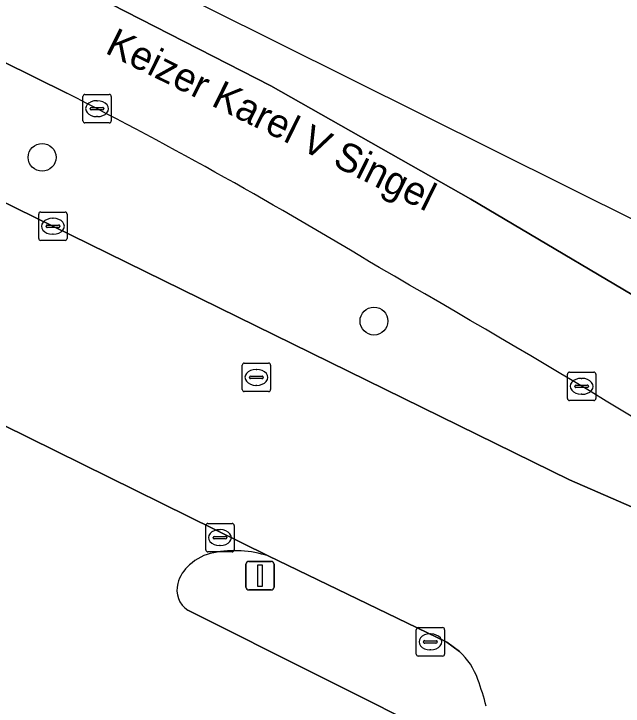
# Model space of a CAD drawing. Extents: x 159217 to 160349, y 381246 to 382172.
# Drawn here: x 160223.89 to 160245.3, y 382080.64 to 382104.95 of the extents above; entities that cross this region are included whole.
import ezdxf

# ---------------------------------------------------------------- set-up
doc = ezdxf.new("R2010")
doc.units = 0
for name, color, linetype in [('IMGEO_Berm_groen', 7, 'Continuous'), ('IMGEO_Boom', 7, 'Continuous'), ('IMGEO_Kolk', 7, 'Continuous'), ('IMGEO_Lichtmast', 7, 'Continuous'), ('IMGEO_Openbare_ruimte_label', 7, 'Continuous'), ('IMGEO_Rijbaan_lokaal_open', 7, 'Continuous'), ('IMGEO_Rijbaan_regionaal_gesloten', 7, 'Continuous'), ('IMGEO_Rioolput', 7, 'Continuous'), ('IMGEO_Verkeerseiland_open', 7, 'Continuous')]:
    doc.layers.add(name, color=color, linetype=linetype)

msp = doc.modelspace()

# ---------------------------------------------------------------- linework, layer by layer
at = {"layer": 'IMGEO_Berm_groen'}
for points in [[(160225.757, 382102.17), (160203.272, 382113.295)], [(160210.861, 382105.344), (160214.353, 382103.025), (160218.038, 382101.028), (160218.757, 382100.686), (160243.42, 382088.583), (160247.852, 382086.655)]]:
    msp.add_lwpolyline(points, dxfattribs=at)
for centre, radius, start, end in [((160146.833, 381947.915), 173.273, 58.74794, 62.90369), ((160017.087, 381713.185), 441.389, 57.59518, 60.15772)]:
    msp.add_arc(centre, radius, start, end, dxfattribs=at)
at = {"layer": 'IMGEO_Boom'}
for centre in [(160224.886, 382099.914), (160236.546, 382094.163)]:
    msp.add_circle(centre, 0.489, dxfattribs=at)
at = {"layer": 'IMGEO_Kolk'}
for p, q in [((160226.315, 382101.197), (160226.315, 382102.049)), ((160226.39, 382102.123), (160227.242, 382102.123)), ((160227.316, 382102.049), (160227.316, 382101.197)), ((160226.803, 382101.903), (160226.828, 382101.903)), ((160226.574, 382101.617), (160226.574, 382101.629)), ((160227.012, 382101.58), (160226.614, 382101.58)), ((160226.617, 382101.666), (160227.015, 382101.666)), ((160227.058, 382101.629), (160227.058, 382101.617)), ((160226.826, 382101.343), (160226.801, 382101.343)), ((160227.242, 382101.123), (160226.39, 382101.123)), ((160224.764, 382097.068), (160224.764, 382097.92)), ((160224.839, 382097.994), (160225.691, 382097.994)), ((160225.765, 382097.92), (160225.765, 382097.068)), ((160225.252, 382097.774), (160225.277, 382097.774)), ((160225.023, 382097.488), (160225.023, 382097.5)), ((160225.461, 382097.451), (160225.063, 382097.451)), ((160225.066, 382097.537), (160225.464, 382097.537)), ((160225.507, 382097.5), (160225.507, 382097.488)), ((160225.275, 382097.214), (160225.25, 382097.214)), ((160225.691, 382096.994), (160224.839, 382096.994)), ((160243.343, 382091.446), (160243.343, 382092.298)), ((160243.418, 382092.372), (160244.27, 382092.372)), ((160244.344, 382092.298), (160244.344, 382091.446)), ((160243.831, 382092.152), (160243.856, 382092.152)), ((160243.602, 382091.866), (160243.602, 382091.878)), ((160244.04, 382091.829), (160243.642, 382091.829)), ((160243.645, 382091.915), (160244.043, 382091.915)), ((160244.086, 382091.878), (160244.086, 382091.866)), ((160243.854, 382091.592), (160243.829, 382091.592)), ((160244.27, 382091.372), (160243.418, 382091.372)), ((160230.633, 382086.132), (160230.633, 382086.984)), ((160230.708, 382087.058), (160231.56, 382087.058)), ((160231.634, 382086.984), (160231.634, 382086.132)), ((160231.121, 382086.838), (160231.146, 382086.838)), ((160230.892, 382086.552), (160230.892, 382086.564)), ((160231.33, 382086.515), (160230.932, 382086.515)), ((160230.935, 382086.601), (160231.333, 382086.601)), ((160231.376, 382086.564), (160231.376, 382086.552)), ((160231.144, 382086.278), (160231.119, 382086.278)), ((160231.56, 382086.058), (160230.708, 382086.058)), ((160238.029, 382082.47), (160238.029, 382083.322)), ((160238.104, 382083.396), (160238.956, 382083.396)), ((160239.03, 382083.322), (160239.03, 382082.47)), ((160238.517, 382083.176), (160238.542, 382083.176)), ((160238.288, 382082.89), (160238.288, 382082.902)), ((160238.726, 382082.853), (160238.328, 382082.853)), ((160238.331, 382082.939), (160238.729, 382082.939)), ((160238.772, 382082.902), (160238.772, 382082.89)), ((160238.54, 382082.616), (160238.515, 382082.616)), ((160238.956, 382082.396), (160238.104, 382082.396))]:
    msp.add_line(p, q, dxfattribs=at)
for points in [[(160226.315, 382101.197), (160226.315, 382102.049)], [(160226.39, 382102.123), (160227.242, 382102.123)], [(160227.316, 382102.049), (160227.316, 382101.197)], [(160227.242, 382101.123), (160226.39, 382101.123)], [(160224.764, 382097.068), (160224.764, 382097.92)], [(160224.839, 382097.994), (160225.691, 382097.994)], [(160225.765, 382097.92), (160225.765, 382097.068)], [(160225.691, 382096.994), (160224.839, 382096.994)], [(160243.343, 382091.446), (160243.343, 382092.298)], [(160243.418, 382092.372), (160244.27, 382092.372)], [(160244.344, 382092.298), (160244.344, 382091.446)], [(160244.27, 382091.372), (160243.418, 382091.372)], [(160230.633, 382086.132), (160230.633, 382086.984)], [(160230.708, 382087.058), (160231.56, 382087.058)], [(160231.634, 382086.984), (160231.634, 382086.132)], [(160231.56, 382086.058), (160230.708, 382086.058)], [(160238.029, 382082.47), (160238.029, 382083.322)], [(160238.104, 382083.396), (160238.956, 382083.396)], [(160239.03, 382083.322), (160239.03, 382082.47)], [(160238.956, 382082.396), (160238.104, 382082.396)]]:
    msp.add_lwpolyline(points, dxfattribs=at)
for centre, radius, start, end in [((160226.392, 382102.047), 0.0765, 91.552, 178.448), ((160226.392, 382102.047), 0.0765, 91.552, 178.448), ((160227.24, 382102.047), 0.0765, 1.552, 88.448), ((160227.24, 382102.047), 0.0765, 1.552, 88.448), ((160226.614, 382101.626), 0.0403, 85.8775, 175.7526), ((160226.611, 382101.616), 0.0366, 178.938, 274.7102), ((160227.015, 382101.623), 0.043, 264.8664, 352.4533), ((160227.019, 382101.628), 0.0386, 1.7309, 96.639), ((160226.392, 382101.199), 0.0765, 181.552, 268.448), ((160226.392, 382101.199), 0.0765, 181.552, 268.448), ((160227.24, 382101.199), 0.0765, 271.552, 358.448), ((160227.24, 382101.199), 0.0765, 271.552, 358.448), ((160224.841, 382097.918), 0.0765, 91.552, 178.448), ((160224.841, 382097.918), 0.0765, 91.552, 178.448), ((160225.689, 382097.918), 0.0765, 1.552, 88.448), ((160225.689, 382097.918), 0.0765, 1.552, 88.448), ((160225.063, 382097.497), 0.0403, 85.8775, 175.7526), ((160225.06, 382097.487), 0.0366, 178.938, 274.7102), ((160225.464, 382097.494), 0.043, 264.8664, 352.4533), ((160225.468, 382097.499), 0.0386, 1.7309, 96.639), ((160224.841, 382097.07), 0.0765, 181.552, 268.448), ((160224.841, 382097.07), 0.0765, 181.552, 268.448), ((160225.689, 382097.07), 0.0765, 271.552, 358.448), ((160225.689, 382097.07), 0.0765, 271.552, 358.448), ((160243.42, 382092.296), 0.0765, 91.552, 178.448), ((160243.42, 382092.296), 0.0765, 91.552, 178.448), ((160244.268, 382092.296), 0.0765, 1.552, 88.448), ((160244.268, 382092.296), 0.0765, 1.552, 88.448), ((160243.642, 382091.875), 0.0403, 85.8775, 175.7526), ((160243.639, 382091.865), 0.0366, 178.938, 274.7102), ((160244.043, 382091.872), 0.043, 264.8664, 352.4533), ((160244.047, 382091.877), 0.0386, 1.7309, 96.639), ((160243.42, 382091.448), 0.0765, 181.552, 268.448), ((160243.42, 382091.448), 0.0765, 181.552, 268.448), ((160244.268, 382091.448), 0.0765, 271.552, 358.448), ((160244.268, 382091.448), 0.0765, 271.552, 358.448), ((160230.71, 382086.982), 0.0765, 91.552, 178.448), ((160230.71, 382086.982), 0.0765, 91.552, 178.448), ((160231.558, 382086.982), 0.0765, 1.552, 88.448), ((160231.558, 382086.982), 0.0765, 1.552, 88.448), ((160230.932, 382086.561), 0.0403, 85.8775, 175.7526), ((160230.929, 382086.551), 0.0366, 178.938, 274.7102), ((160231.333, 382086.558), 0.043, 264.8664, 352.4533), ((160231.337, 382086.563), 0.0386, 1.7309, 96.639), ((160230.71, 382086.134), 0.0765, 181.552, 268.448), ((160230.71, 382086.134), 0.0765, 181.552, 268.448), ((160231.558, 382086.134), 0.0765, 271.552, 358.448), ((160231.558, 382086.134), 0.0765, 271.552, 358.448), ((160238.106, 382083.32), 0.0765, 91.552, 178.448), ((160238.106, 382083.32), 0.0765, 91.552, 178.448), ((160238.954, 382083.32), 0.0765, 1.552, 88.448), ((160238.954, 382083.32), 0.0765, 1.552, 88.448), ((160238.328, 382082.899), 0.0403, 85.8775, 175.7526), ((160238.325, 382082.889), 0.0366, 178.938, 274.7102), ((160238.729, 382082.896), 0.043, 264.8664, 352.4533), ((160238.733, 382082.901), 0.0386, 1.7309, 96.639), ((160238.106, 382082.472), 0.0765, 181.552, 268.448), ((160238.106, 382082.472), 0.0765, 181.552, 268.448), ((160238.954, 382082.472), 0.0765, 271.552, 358.448), ((160238.954, 382082.472), 0.0765, 271.552, 358.448)]:
    msp.add_arc(centre, radius, start, end, dxfattribs=at)
for centre, major_axis, ratio, start_param, end_param in [((160226.802, 382101.623), (-0.387, 0.002), 0.722429, 4.712389, 7.853982), ((160226.827, 382101.623), (-0.39, 0.002), 0.717154, 1.570796, 4.712389), ((160225.251, 382097.494), (-0.387, 0.002), 0.722429, 4.712389, 7.853982), ((160225.276, 382097.494), (-0.39, 0.002), 0.717154, 1.570796, 4.712389), ((160243.83, 382091.872), (-0.387, 0.002), 0.722429, 4.712389, 7.853982), ((160243.855, 382091.872), (-0.39, 0.002), 0.717154, 1.570796, 4.712389), ((160231.12, 382086.558), (-0.387, 0.002), 0.722429, 4.712389, 7.853982), ((160231.145, 382086.558), (-0.39, 0.002), 0.717154, 1.570796, 4.712389), ((160238.516, 382082.896), (-0.387, 0.002), 0.722429, 4.712389, 7.853982), ((160238.541, 382082.896), (-0.39, 0.002), 0.717154, 1.570796, 4.712389)]:
    msp.add_ellipse(centre, major_axis=major_axis, ratio=ratio, start_param=start_param, end_param=end_param, dxfattribs=at)
at = {"layer": 'IMGEO_Lichtmast'}
for p, q in [((160232.049, 382084.822), (160232.049, 382085.622)), ((160232.049, 382085.622), (160232.049, 382084.822)), ((160232.149, 382085.722), (160232.939, 382085.722)), ((160232.939, 382085.722), (160232.149, 382085.722)), ((160233.039, 382085.622), (160233.039, 382084.822)), ((160233.039, 382084.822), (160233.039, 382085.622)), ((160232.939, 382084.722), (160232.149, 382084.722)), ((160232.149, 382084.722), (160232.939, 382084.722))]:
    msp.add_line(p, q, dxfattribs=at)
msp.add_lwpolyline([(160232.469, 382085.597), (160232.619, 382085.597), (160232.619, 382084.847), (160232.469, 382084.847), (160232.469, 382085.597)], dxfattribs=at)
for centre, start, end in [((160232.149, 382085.622), 90, 180), ((160232.149, 382085.622), 90, 180), ((160232.939, 382085.622), 0, 90), ((160232.939, 382085.622), 360, 90), ((160232.149, 382084.822), 180, 270), ((160232.149, 382084.822), 180, 270), ((160232.939, 382084.822), 270, 0), ((160232.939, 382084.822), 270, 0)]:
    msp.add_arc(centre, 0.1, start, end, dxfattribs=at)
at = {"layer": 'IMGEO_Rijbaan_lokaal_open'}
for points in [[(160159.683, 382115.953), (160167.526, 382114.967), (160172.648, 382113.911), (160177.982, 382112.319), (160186.817, 382108.233), (160209.48, 382097.432), (160221.577, 382091.466), (160221.617, 382091.446), (160232.83, 382085.917), (160239.102, 382082.885), (160239.549, 382082.564)], [(160247.852, 382086.655), (160243.42, 382088.583), (160218.757, 382100.686)], [(160232.83, 382085.917), (160221.617, 382091.446)], [(160239.191, 382079.414), (160230.002, 382084.005)]]:
    msp.add_lwpolyline(points, dxfattribs=at)
for centre, radius, start, end in [((160231.195, 382084.413), 1.638, 99.8877, 133.673), ((160231.656, 382082.209), 3.889, 72.4301, 100.9983), ((160230.913, 382084.603), 1.308, 130.4648, 164.5584), ((160230.486, 382084.722), 0.865, 164.6491, 235.9578), ((160237.861, 382080.75), 2.478, 19.4283, 47.0658), ((160230.601, 382078.053), 10.222, 14.6523, 20.1464)]:
    msp.add_arc(centre, radius, start, end, dxfattribs=at)
at = {"layer": 'IMGEO_Rijbaan_regionaal_gesloten'}
for points in [[(160321.049, 382059.101), (160313.044, 382063.216), (160253.508, 382093.818), (160233.186, 382103.93), (160183.331, 382128.738), (160164.823, 382134.271)], [(160163.195, 382127.278), (160165.382, 382127.021), (160168.052, 382126.637), (160176.469, 382124.917), (160182.969, 382122.812), (160189.42, 382120.073), (160203.272, 382113.295), (160225.757, 382102.17)], [(160253.626, 382085.842), (160255.33, 382085.369), (160262.484, 382081.79), (160318.298, 382054.163), (160319.994, 382057.206), (160306.515, 382063.845), (160292.286, 382070.901), (160278.973, 382077.493), (160271.827, 382081.072), (160264.779, 382084.572), (160257.755, 382088.198), (160254.292, 382090.141), (160247.394, 382094.04), (160239.951, 382098.449), (160232.922, 382102.423), (160225.796, 382106.077), (160200.908, 382118.411), (160190.199, 382123.547)], [(160190.199, 382123.547), (160200.908, 382118.411), (160225.796, 382106.077), (160232.922, 382102.423), (160239.951, 382098.449), (160247.394, 382094.04), (160254.292, 382090.141), (160257.755, 382088.198), (160264.779, 382084.572), (160271.827, 382081.072), (160278.973, 382077.493), (160292.286, 382070.901), (160306.515, 382063.845), (160319.994, 382057.206), (160321.049, 382059.101)]]:
    msp.add_lwpolyline(points, dxfattribs=at)
for centre, radius, start, end in [((160146.833, 381947.915), 173.273, 58.74794, 62.90369), ((160017.087, 381713.185), 441.389, 57.59518, 60.15772)]:
    msp.add_arc(centre, radius, start, end, dxfattribs=at)
at = {"layer": 'IMGEO_Rioolput'}
for p, q in [((160231.914, 382091.76), (160231.914, 382092.612)), ((160231.989, 382092.686), (160232.841, 382092.686)), ((160232.915, 382092.612), (160232.915, 382091.76)), ((160232.402, 382092.466), (160232.427, 382092.466)), ((160232.173, 382092.18), (160232.173, 382092.192)), ((160232.611, 382092.143), (160232.213, 382092.143)), ((160232.216, 382092.229), (160232.614, 382092.229)), ((160232.657, 382092.192), (160232.657, 382092.18)), ((160232.425, 382091.906), (160232.4, 382091.906)), ((160232.841, 382091.686), (160231.989, 382091.686))]:
    msp.add_line(p, q, dxfattribs=at)
for points in [[(160231.914, 382091.76), (160231.914, 382092.612)], [(160231.989, 382092.686), (160232.841, 382092.686)], [(160232.915, 382092.612), (160232.915, 382091.76)], [(160232.841, 382091.686), (160231.989, 382091.686)]]:
    msp.add_lwpolyline(points, dxfattribs=at)
for centre, radius, start, end in [((160231.991, 382092.61), 0.0765, 91.552, 178.448), ((160231.991, 382092.61), 0.0765, 91.552, 178.448), ((160232.839, 382092.61), 0.0765, 1.552, 88.448), ((160232.839, 382092.61), 0.0765, 1.552, 88.448), ((160232.213, 382092.189), 0.0403, 85.8775, 175.7526), ((160232.21, 382092.179), 0.0366, 178.938, 274.7102), ((160232.614, 382092.186), 0.043, 264.8664, 352.4533), ((160232.618, 382092.191), 0.0386, 1.7309, 96.639), ((160231.991, 382091.762), 0.0765, 181.552, 268.448), ((160231.991, 382091.762), 0.0765, 181.552, 268.448), ((160232.839, 382091.762), 0.0765, 271.552, 358.448), ((160232.839, 382091.762), 0.0765, 271.552, 358.448)]:
    msp.add_arc(centre, radius, start, end, dxfattribs=at)
for centre, major_axis, ratio, start_param, end_param in [((160232.401, 382092.186), (-0.387, 0.002), 0.722429, 4.712389, 7.853982), ((160232.426, 382092.186), (-0.39, 0.002), 0.717154, 1.570796, 4.712389)]:
    msp.add_ellipse(centre, major_axis=major_axis, ratio=ratio, start_param=start_param, end_param=end_param, dxfattribs=at)
at = {"layer": 'IMGEO_Verkeerseiland_open'}
for points in [[(160239.549, 382082.564), (160239.102, 382082.885), (160232.83, 382085.917)], [(160230.002, 382084.005), (160239.191, 382079.414)]]:
    msp.add_lwpolyline(points, dxfattribs=at)
for centre, radius, start, end in [((160231.195, 382084.413), 1.638, 99.8877, 133.673), ((160231.656, 382082.209), 3.889, 72.4301, 100.9983), ((160230.913, 382084.603), 1.308, 130.4648, 164.5584), ((160230.486, 382084.722), 0.865, 164.6491, 235.9578), ((160237.861, 382080.75), 2.478, 19.4283, 47.0658), ((160230.601, 382078.053), 10.222, 14.6523, 20.1464)]:
    msp.add_arc(centre, radius, start, end, dxfattribs=at)

# ---------------------------------------------------------------- texts
at = {"layer": 'IMGEO_Openbare_ruimte_label'}
msp.add_text('Keizer Karel V Singel', height=1, rotation=333.7167, dxfattribs=at).set_placement((160227.059, 382103.594))

doc.saveas('drawing.dxf')
